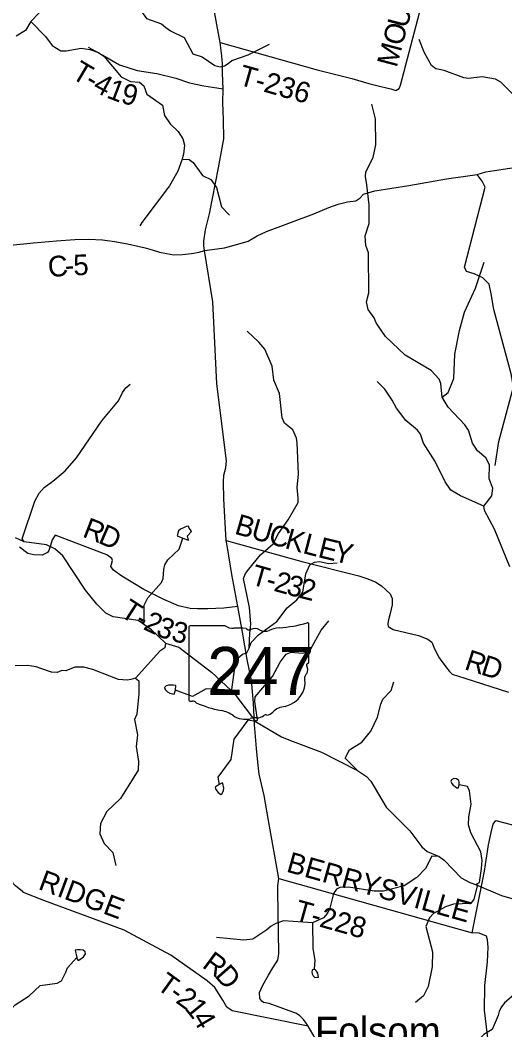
# Model space of a CAD drawing. Extents: x 1525783 to 1900577, y 218250 to 627376.
# Drawn here: x 1653674 to 1660708, y 401114 to 415754 of the extents above; entities that cross this region are included whole.
import ezdxf

# ---------------------------------------------------------------- set-up
doc = ezdxf.new("R2010")
doc.units = 0
for name, color, linetype in [('GM_X_County_Road', 7, 'Continuous'), ('GM_X_County_Road_Text', 7, 'Continuous'), ('GM_X_Major_River', 7, 'Continuous'), ('GM_X_Minor_Lake', 7, 'Continuous'), ('GM_X_Minor_River', 7, 'Continuous'), ('GM_X_State_Location', 7, 'Continuous'), ('GM_X_State_Route', 7, 'Continuous'), ('GM_X_State_Shield', 7, 'Continuous'), ('GM_X_Township_Road', 7, 'Continuous'), ('GM_X_Township_Road_Text', 7, 'Continuous'), ('GM_X_Unincorporated_Text', 7, 'Continuous')]:
    doc.layers.add(name, color=color, linetype=linetype)

msp = doc.modelspace()

# ---------------------------------------------------------------- linework, layer by layer
at = {"layer": 'GM_X_County_Road'}
msp.add_lwpolyline([(1653482, 412488), (1653869, 412527), (1654200, 412556), (1654466, 412574), (1654673, 412580), (1654867, 412571), (1655045, 412547), (1655231, 412510), (1655380, 412476), (1655490, 412452), (1655590, 412423), (1655694, 412391), (1655796, 412369), (1655902, 412352), (1656032, 412356), (1656163, 412372), (1656271, 412390), (1656348, 412413), (1656459, 412430), (1656638, 412455), (1656834, 412505), (1656982, 412549), (1657113, 412627), (1657247, 412689), (1657935, 412944), (1658154, 413038), (1658290, 413088), (1658427, 413118), (1658545, 413136), (1658605, 413176), (1658657, 413230), (1658824, 413278), (1659317, 413359), (1659864, 413452), (1660305, 413516), (1660431, 413557), (1660682, 413595), (1660914, 413627)], dxfattribs=at)
at = {"layer": 'GM_X_Major_River'}
msp.add_lwpolyline([(1655782, 406720), (1655976, 406662), (1656449, 406299), (1656731, 406041), (1656792, 405980), (1657092, 405586), (1657469, 405361), (1657598, 405309), (1658046, 405139), (1658568, 404872), (1658700, 404788), (1658765, 404719), (1658985, 404340), (1659328, 403997), (1659506, 403766), (1659579, 403701), (1659757, 403627), (1659827, 403574), (1660076, 403316), (1660202, 403248), (1660282, 403219), (1660659, 403062), (1661063, 402947)], dxfattribs=at)
at = {"layer": 'GM_X_Minor_Lake'}
for points in [[(1656033, 408242), (1656116, 408214), (1656103, 408275), (1656163, 408340), (1656147, 408362), (1656129, 408386), (1656118, 408415), (1656082, 408413), (1656043, 408394), (1656001, 408373), (1655974, 408347), (1655953, 408277)], [(1655953, 408277), (1656033, 408242)], [(1655930, 406041), (1655933, 406107), (1655895, 406113), (1655851, 406112), (1655825, 406113), (1655792, 406101), (1655770, 406077), (1655779, 406047), (1655813, 406017), (1655845, 405994), (1655911, 405979)], [(1655911, 405979), (1655930, 406041)], [(1656564, 404672), (1656503, 404633), (1656514, 404596), (1656546, 404554), (1656585, 404527), (1656608, 404541), (1656626, 404582), (1656629, 404620), (1656616, 404687)], [(1656616, 404687), (1656613, 404693), (1656564, 404672)], [(1660044, 404665), (1660044, 404679), (1660046, 404709), (1660043, 404731), (1660009, 404752), (1659967, 404760), (1659933, 404739), (1659924, 404713), (1659938, 404687), (1659959, 404660), (1659987, 404640), (1660011, 404624)], [(1660011, 404624), (1660036, 404621), (1660044, 404665)], [(1654498, 402162), (1654500, 402138), (1654515, 402120), (1654554, 402141), (1654592, 402172), (1654623, 402214), (1654618, 402242), (1654588, 402267), (1654546, 402271), (1654508, 402274), (1654470, 402267)], [(1654470, 402267), (1654498, 402162)], [(1657907, 401956), (1657910, 401924), (1657928, 401896), (1657953, 401871), (1657981, 401875), (1658003, 401879), (1657994, 401933), (1657977, 401965), (1657961, 401979), (1657939, 401992)], [(1657939, 401992), (1657929, 401988), (1657915, 401981), (1657910, 401976), (1657907, 401956)]]:
    msp.add_lwpolyline(points, dxfattribs=at)
at = {"layer": 'GM_X_Minor_River'}
for points in [[(1654482, 416831), (1654556, 416930), (1654789, 416946), (1654856, 416929), (1654923, 416875), (1655148, 416456), (1655457, 415845), (1655508, 415780), (1655725, 415700), (1655790, 415647), (1655855, 415598), (1656052, 415502), (1656178, 415265), (1656315, 415225), (1656501, 415096), (1656577, 415078), (1656641, 415091), (1656694, 415128), (1656746, 415168), (1656984, 415250), (1657293, 415409)], [(1653948, 415859), (1653828, 415735), (1653751, 415606), (1653614, 415524)], [(1653828, 415735), (1654044, 415519), (1654136, 415389), (1654266, 415312), (1654344, 415311), (1654557, 415347), (1654687, 415331), (1654811, 415287), (1654890, 415231), (1655142, 414932), (1655275, 414864), (1655407, 414855), (1655470, 414804), (1655512, 414681), (1655740, 414521), (1655771, 414372), (1655851, 414250), (1655965, 414138), (1656035, 414036), (1656057, 413944), (1656043, 413810), (1656026, 413740), (1655963, 413566), (1655843, 413352), (1655441, 412823), (1655410, 412771)], [(1661898, 414510), (1661837, 414485), (1661704, 414533), (1661472, 414543), (1661247, 414519), (1661076, 414544), (1661024, 414559), (1660849, 414658), (1660649, 414856), (1660575, 414898), (1660380, 414935), (1660179, 414910), (1660115, 414918), (1659827, 415023), (1659705, 415049), (1659642, 415098), (1659540, 415290), (1659467, 415476)], [(1658723, 411557), (1658703, 411668), (1658735, 411800), (1658728, 412382), (1658690, 412487), (1658680, 412629), (1658738, 412805), (1658737, 413076), (1658706, 413369), (1658686, 413488), (1658693, 413556), (1658799, 413761), (1658838, 413948), (1658829, 414326), (1658779, 414539)], [(1656026, 413740), (1656128, 413736), (1656183, 413693), (1656320, 413504), (1656441, 413446), (1656525, 413328), (1656594, 413050), (1656712, 412926)], [(1660121, 411522), (1660282, 411868), (1660407, 412247)], [(1660783, 407828), (1660559, 408376), (1660415, 408642), (1660406, 408708), (1660522, 408859), (1660536, 408969), (1660479, 409102), (1660486, 409307), (1660433, 409410), (1660314, 409511), (1660278, 409564), (1660239, 409622), (1660183, 409808), (1660127, 409886), (1659886, 410142), (1659799, 410287), (1659780, 410486), (1659756, 410548), (1659637, 410676), (1659263, 410899), (1658977, 411167), (1658841, 411364), (1658812, 411436), (1658723, 411557)], [(1659799, 410287), (1659886, 410354), (1659967, 410558), (1659981, 410909), (1660052, 411254), (1660121, 411522)], [(1656731, 406041), (1656747, 406048), (1656800, 406434), (1656833, 406504), (1656900, 406560), (1656966, 406579), (1657000, 406647), (1657005, 406867), (1657020, 406997), (1657002, 407240), (1656917, 407660), (1656946, 407733), (1656993, 407793), (1657163, 408000), (1657348, 408159), (1657422, 408310), (1657564, 408508), (1657708, 408762), (1657709, 408822), (1657696, 408976), (1657713, 409178), (1657693, 409625), (1657684, 409691), (1657632, 409812), (1657511, 409909), (1657477, 409987), (1657436, 410340), (1657356, 410532), (1657333, 410737), (1657223, 410983), (1657138, 411087), (1656969, 411246)], [(1653732, 408188), (1653703, 408232), (1653888, 408782), (1653952, 408897), (1654020, 408976), (1654149, 409070), (1654328, 409219), (1654492, 409408), (1654857, 409943), (1655103, 410237), (1655159, 410356), (1655206, 410423), (1655271, 410478)], [(1660406, 408708), (1660063, 408855), (1659927, 408937), (1659841, 409058), (1659698, 409356), (1659528, 409621), (1659484, 409750), (1659442, 409807), (1659270, 409947), (1659135, 410129), (1659072, 410244), (1658966, 410404), (1658857, 410513)], [(1655782, 406720), (1655580, 406912), (1655388, 407047), (1655024, 407104), (1654919, 407156), (1654789, 407288), (1654624, 407487), (1654295, 407988), (1654179, 408088), (1654054, 408144), (1653732, 408188), (1653607, 408246)], [(1655388, 407047), (1655473, 407016), (1655474, 407272), (1655529, 407379), (1655725, 407598), (1655750, 407656), (1655761, 407788), (1655774, 407854), (1655815, 407929), (1655982, 408083), (1656033, 408242)], [(1657000, 406647), (1657027, 406728), (1657135, 406841), (1657397, 407034), (1657548, 407234), (1657689, 407348), (1657779, 407460), (1657821, 407726), (1657880, 407857), (1657948, 407896), (1658019, 407905), (1658154, 407876), (1658273, 407884)], [(1657092, 405586), (1657117, 405611), (1657079, 405876), (1657086, 405942), (1657335, 406238), (1657447, 406443), (1657533, 406563), (1657606, 406592), (1657772, 406573), (1657824, 406588), (1657891, 406637), (1658042, 406907), (1658156, 407045)], [(1655782, 406720), (1655776, 406652), (1655703, 406605), (1655350, 406215), (1655279, 406192), (1655225, 406183), (1655101, 406195), (1654973, 406242), (1654727, 406340), (1654599, 406372), (1654469, 406370), (1654336, 406319), (1654278, 406326), (1654209, 406295), (1654129, 406300), (1653973, 406353), (1653904, 406376), (1653780, 406395), (1653603, 406390)], [(1655350, 406215), (1655395, 406174), (1655396, 405988), (1655365, 405690), (1655333, 405612), (1655378, 405389), (1655357, 405223), (1655393, 405002), (1655387, 404880), (1655132, 404470), (1654934, 404279), (1654839, 404105), (1654829, 403955), (1654893, 403815), (1655021, 403685), (1655063, 403496)], [(1658568, 404872), (1658391, 405054), (1658454, 405175), (1658634, 405286), (1658763, 405444), (1658858, 405647), (1658907, 405838), (1658937, 405906), (1659057, 406036), (1659095, 406162)], [(1656731, 406041), (1656373, 406057), (1656175, 405948), (1655930, 406041)], [(1657092, 405586), (1656976, 405602), (1656777, 405327), (1656730, 405031), (1656545, 404776), (1656564, 404672)], [(1660282, 403219), (1660340, 403250), (1660372, 403454), (1660380, 403570), (1660362, 403694), (1660214, 403969), (1660182, 404086), (1660186, 404200), (1660221, 404388), (1660197, 404578), (1660168, 404641), (1660044, 404665)], [(1659757, 403627), (1659648, 403630), (1659557, 403454), (1659430, 403324), (1659248, 403203), (1658946, 403126), (1658814, 403126), (1658440, 403181), (1658316, 403177), (1658265, 403152), (1658224, 403090), (1658170, 402879), (1658137, 402806), (1658078, 402736), (1657918, 402665), (1657498, 402694), (1657385, 402656), (1657317, 402616), (1657256, 402565), (1657049, 402426), (1656922, 402412), (1656522, 402451)], [(1660282, 403219), (1660310, 403218), (1660260, 403009), (1660213, 402944), (1659961, 402936), (1659846, 402898), (1659672, 402801), (1659613, 402738), (1659560, 402613), (1659660, 402246), (1659653, 402028), (1659598, 401741), (1659527, 401606), (1659410, 401510)], [(1661366, 402944), (1661384, 402875), (1661359, 402810), (1661334, 402624), (1661238, 402279), (1661245, 402227), (1661322, 402055), (1661348, 401925), (1661341, 401863), (1661292, 401797), (1661217, 401763), (1661030, 401734), (1660903, 401672), (1660706, 401505), (1660649, 401434), (1660628, 401378), (1660611, 401322), (1660525, 401116), (1660402, 401044), (1660330, 400973), (1660237, 400790), (1660180, 400713), (1660064, 400611)], [(1657918, 402665), (1657922, 402295), (1657953, 402122), (1657939, 401992)], [(1653548, 401419), (1653603, 401475), (1653804, 401605), (1653966, 401755), (1654209, 401790), (1654274, 401825), (1654336, 401948), (1654363, 402012), (1654498, 402162)]]:
    msp.add_lwpolyline(points, dxfattribs=at)
at = {"layer": 'GM_X_State_Route'}
msp.add_lwpolyline([(1657991, 400933), (1657853, 401168), (1657827, 401212), (1657785, 401264), (1657759, 401294), (1657731, 401318), (1657683, 401350), (1657289, 401494), (1657205, 401510), (1657181, 401530), (1657153, 401568), (1657147, 401656), (1657197, 401759), (1657278, 401905), (1657342, 402013), (1657387, 402079), (1657413, 402125), (1657427, 402221), (1657415, 403126), (1657416, 403201), (1657428, 403309), (1657280, 404151), (1657213, 404510), (1657145, 404822), (1657124, 404993), (1657102, 405193), (1657073, 405542), (1657062, 405853), (1657031, 406179), (1656967, 406482), (1656902, 406881), (1656831, 407254), (1656748, 407715), (1656683, 408110), (1656665, 408210), (1656629, 408810), (1656627, 409061), (1656629, 409158), (1656657, 409264), (1656668, 409364), (1656527, 410480), (1656472, 411670), (1656348, 412413), (1656341, 412481), (1656340, 412548), (1656365, 412713), (1656424, 412946), (1656551, 413614), (1656606, 413904), (1656630, 414034), (1656627, 414315), (1656614, 414557), (1656618, 414758), (1656613, 414987), (1656613, 415120), (1656599, 415239), (1656578, 415431), (1656468, 416008)], dxfattribs=at)
at = {"layer": 'GM_X_State_Shield'}
for p, q in [((1656123, 406952), (1656123, 405895)), ((1656650, 406970), (1656140, 406970)), ((1657863, 406444), (1657863, 406996)), ((1657863, 406444), (1657863, 406444))]:
    msp.add_line(p, q, dxfattribs=at)
for centre, major_axis, start_param, end_param in [((1656143, 406954), (20.2, 0), 1.712693, 3.28349), ((1656771, 407093), (196, 0), 4.042523, 4.731795), ((1656836, 406377), (702, 0), 1.404758, 1.657858), ((1656996, 406960), (56.4, 0), 3.836095, 5.185415), ((1657078, 406838), (117, 0), 0.950623, 2.079405), ((1657230, 407005), (141, 0), 4.081561, 5.145723), ((1657479, 406647), (371, 0), 1.699011, 2.107814), ((1657244, 408411), (1845, 0), 4.814394, 5.042369), ((1657844, 406999), (19.4, 0), 6.141152, 7.989035), ((1657843, 406441), (20.7, 0), 5.05454, 6.418171), ((1657859, 406403), (30, 0), 1.883978, 3.671073), ((1657668, 406333), (180, 0), 5.934695, 6.695948), ((1657347, 406142), (462, 0), 5.101752, 6.440018), ((1657933, 406212), (131, 0), 2.387724, 3.262537), ((1656143, 405893), (20.3, 0), 3.00124, 4.508301), ((1656146, 406001), (155, 0), 4.665946, 4.897461), ((1656178, 405834), (56, 0), 0.519207, 1.627899), ((1656885, 406784), (1333, 0), 4.195997, 4.488961), ((1656487, 405421), (417, 0), 0.823519, 1.323587), ((1657221, 405793), (149, 0), 4.937069, 5.64225), ((1657542, 405599), (253, 0), 1.647645, 2.488434), ((1656938, 405829), (265, 0), 4.026481, 4.996735), ((1657091, 405464), (217, 0), 1.495662, 1.94098), ((1657111, 405750), (141, 0), 4.691044, 5.507374), ((1657238, 405648), (39.7, 0), 1.147584, 2.315152)]:
    msp.add_ellipse(centre, major_axis=major_axis, ratio=0.8, start_param=start_param, end_param=end_param, dxfattribs=at)
at = {"layer": 'GM_X_Township_Road'}
for points in [[(1656578, 415431), (1657984, 415036), (1658486, 414911), (1658736, 414838), (1658909, 414792), (1658993, 414776), (1659053, 414760), (1659095, 414743), (1659127, 414737), (1659173, 414763), (1659195, 414810), (1659525, 416069)], [(1654663, 415365), (1654874, 415245), (1655114, 415107), (1655374, 415025), (1655656, 414983), (1655934, 414915), (1656132, 414847), (1656338, 414804), (1656467, 414785), (1656618, 414758)], [(1660566, 409297), (1660620, 409644), (1660834, 410437), (1660799, 410626), (1660551, 411559), (1660510, 411784), (1660482, 411925), (1660391, 412019), (1660262, 412075), (1660152, 412110), (1660125, 412172), (1660425, 413331), (1660381, 413419), (1660305, 413516)], [(1656831, 407254), (1656629, 407230), (1656396, 407217), (1656242, 407219), (1656140, 407224), (1655973, 407260), (1655757, 407353), (1655470, 407499), (1655150, 407693), (1655030, 407780), (1654988, 407833), (1654998, 407865), (1655016, 407917), (1655006, 407947), (1654933, 407999), (1654182, 408286), (1654138, 408217), (1654114, 408139), (1654092, 408065), (1654069, 408036), (1653994, 407998), (1653872, 407999), (1653787, 408023), (1653663, 408112)], [(1656665, 408210), (1657783, 407899), (1658591, 407697), (1658722, 407653), (1658837, 407604), (1658918, 407554), (1658980, 407493), (1659043, 407437), (1659075, 407366), (1659073, 407274), (1659044, 407153), (1659017, 407039), (1659008, 406997), (1659015, 406961), (1659090, 406917), (1659453, 406834), (1659592, 406778), (1659651, 406735), (1659677, 406664), (1659746, 406522), (1659769, 406490), (1659854, 406379), (1659903, 406308), (1659946, 406273), (1660126, 406212), (1660764, 406010)], [(1653710, 403117), (1653604, 403200), (1652159, 404748), (1652072, 404840), (1651991, 404896), (1651782, 404962), (1651121, 405042), (1650977, 405069), (1650934, 405082), (1650881, 405107), (1650830, 405142), (1650662, 405267), (1650598, 405316), (1650539, 405368), (1650500, 405431)], [(1657428, 403309), (1660235, 402521), (1660413, 403414), (1660470, 403795), (1660510, 403977), (1660539, 404098), (1660579, 404149), (1660798, 404092), (1661451, 403888), (1661603, 403864), (1661797, 403857), (1661977, 403831), (1662190, 403787), (1662296, 403781), (1662338, 403820), (1662339, 403821)], [(1657853, 401168), (1656749, 401390), (1656672, 401443), (1656616, 401545), (1656499, 401727), (1656389, 401824), (1655860, 402195), (1655184, 402557), (1654017, 402991), (1653723, 403107), (1653711, 403117), (1653710, 403117)], [(1660571, 399830), (1660470, 400916), (1660415, 401396), (1660418, 401755), (1660457, 402101), (1660468, 402313), (1660458, 402419), (1660442, 402470), (1660335, 402516), (1660235, 402521)]]:
    msp.add_lwpolyline(points, dxfattribs=at)

# ---------------------------------------------------------------- texts
at = {"layer": 'GM_X_County_Road_Text'}
for s, rotation, p in [('C', 4.5538, (1654088, 412027)), ('5', 1.9339, (1654450, 412053)), ('-', 3.176, (1654330, 412047))]:
    msp.add_text(s, height=300, rotation=rotation, dxfattribs=at).set_placement(p)
at = {"layer": 'GM_X_State_Location'}
for s in ['s', 'r']:
    msp.add_text(s, height=1, dxfattribs=at).set_placement((1656974, 406353))
msp.add_text('247', height=1, rotation=0, dxfattribs=at).set_placement((1656621, 406281))
at = {"layer": 'GM_X_State_Shield'}
msp.add_text('247', height=696.1, dxfattribs=at).set_placement((1656389, 405970))
at = {"layer": 'GM_X_Township_Road_Text'}
for s, rotation, p in [('U', 75.1783, (1659289, 415627)), ('O', 75.1783, (1659221, 415371)), ('M', 75.1793, (1659138, 415057)), ('T', 329.378, (1654402, 414924)), ('T-236', 344.3251, (1656828, 414824)), ('4', 331.6268, (1654712, 414742)), ('-', 329.8473, (1654597, 414809)), ('1', 339.1415, (1654914, 414636)), ('9', 345.5013, (1655121, 414559)), ('R', 338.9995, (1654564, 408268)), ('B', 343.9935, (1656772, 408311)), ('U', 343.9901, (1657009, 408243)), ('D', 336.4991, (1654791, 408181)), ('C', 343.9892, (1657263, 408170)), ('K', 344.3261, (1657501, 408102)), ('L', 345.449, (1657762, 408029)), ('E', 346.246, (1657983, 407971)), ('Y', 346.3316, (1658202, 407918)), ('T', 344.1117, (1657006, 407578)), ('2', 344.3854, (1657342, 407482)), ('-', 344.1643, (1657222, 407516)), ('3', 344.8522, (1657523, 407432)), ('2', 346.0886, (1657708, 407382)), ('T', 327.1801, (1655109, 407123)), ('2', 334.9029, (1655447, 406927)), ('-', 334.1471, (1655332, 406982)), ('3', 337.8577, (1655630, 406841)), ('3', 347.8801, (1655855, 406755)), ('R', 342.1822, (1660108, 406346)), ('D', 342.7723, (1660346, 406269)), ('BERRYSVILLE', 344.2914, (1657524, 403410)), ('RIDGE', 339.472, (1653922, 403158)), ('T-228', 344.4018, (1657638, 402715)), ('R', 323.2905, (1656301, 402029)), ('D', 311.3165, (1656486, 401893)), ('T', 324.4043, (1655636, 401720)), ('-', 324.3589, (1655818, 401589)), ('2', 323.9581, (1655918, 401518)), ('1', 308.7135, (1656052, 401423)), ('4', 300.7438, (1656161, 401288))]:
    msp.add_text(s, height=300, rotation=rotation, dxfattribs=at).set_placement(p)
at = {"layer": 'GM_X_Unincorporated_Text'}
msp.add_text('Folsom', height=417, rotation=0, dxfattribs=at).set_placement((1657950, 400885))

doc.saveas('drawing.dxf')
